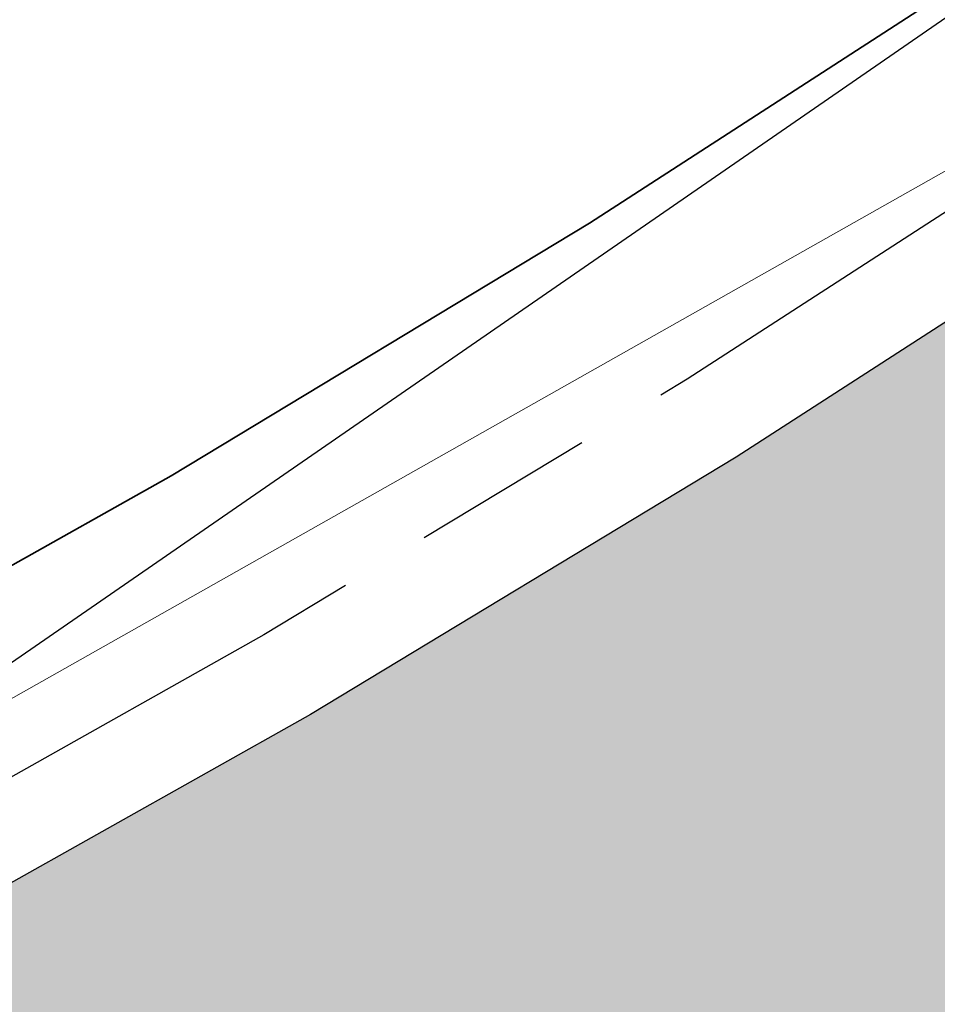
# Model space of a CAD drawing. Header units: metres. Extents: x 163628 to 167855, y 402678 to 405435.
# Tile 539 of 1056: x 165671.65 to 165673.64, y 404048.14 to 404050.28. Entities that reach past the tile are written whole.
import ezdxf

# ---------------------------------------------------------------- set-up
doc = ezdxf.new("R2010")
doc.units = ezdxf.units.M
doc.linetypes.add('X-CA190022.004-UO-DWM_Snelfietsroute$0$VH-OPSLUITBAND_150X250', pattern=[24, 16, -2, 4, -2])
for name, color, linetype, lineweight in [('X-CA190022.004-UO-BGT_Ondergrond$0$GE_314_WGDRijbaanLokaleweg_Vlak_GEM', 253, 'Continuous', 9), ('X-CA190022.004-UO-BGT_Ondergrond$0$GE_367_OWGBerm_groenvoorziening_grasenk_GEM', 253, 'Continuous', 9), ('X-CA190022.004-UO-DWM_Snelfietsroute$0$N-WE-VH-KANTOPSLUITING_ACHTERKANTBAND-G', 125, 'Continuous', 25), ('X-CA190022.004-UO-DWM_Snelfietsroute$0$N-WE-VH-KANTOPSLUITING_OPSLUITBAND_200X250-G', 125, 'X-CA190022.004-UO-DWM_Snelfietsroute$0$VH-OPSLUITBAND_150X250', 25), ('X-CA190022.004-UO-DWM_Snelfietsroute$0$N-WE-VH-VERHARDING-G', 125, 'Continuous', 25), ('X-CA190022.004-UO-WHM_Riolering gemeente - drukleidingen_v0.1$0$Riool_onder_druk_asbestcement_leidingen_250_hgml', 214, 'X-CA190022.004-UO-WHM_Riolering gemeente - drukleidingen_v0.1$0$1-200 PERSLEIDING', 25)]:
    doc.layers.add(name, color=color, linetype=linetype, lineweight=lineweight)
doc.layers.add('X-CA190022.004-UO-KL_Wenstracé_v0.3$0$N-WE-KL-TRACE_WENSTRACE-G 1.5m', color=24, linetype='Continuous', lineweight=35, transparency=0.6)
doc.layers.add('X-CA190022.004-UO-KLIC$0$B-OI-KL-DATA_KPN_0000546663_VECT_19O042616-G', color=42, linetype='X-CA190022.004-UO-KLIC$0$1-200 TELEFONIE-KPN', lineweight=0, transparency=0.25)
doc.styles.add('X-CA190022.004-UO-KLIC$0$NLCS-ISO', font='NLCS-ISO.ttf')
doc.styles.add('X-CA190022.004-UO-WHM_Riolering gemeente - drukleidingen_v0.1$0$NLCS-ISO', font='NLCS-ISO.ttf')
doc.linetypes.add('X-CA190022.004-UO-KLIC$0$1-200 TELEFONIE-KPN', pattern='A,1.5,-0.6,["KPN",X-CA190022.004-UO-KLIC$0$NLCS-ISO,S=0.24,R=0,X=-0.5,Y=-0.12],-0.3', length=2.4)
doc.linetypes.add('X-CA190022.004-UO-WHM_Riolering gemeente - drukleidingen_v0.1$0$1-200 PERSLEIDING', pattern='A,1.5,-0.6,["PERS",X-CA190022.004-UO-WHM_Riolering gemeente - drukleidingen_v0.1$0$NLCS-ISO,S=0.24,R=0,X=-0.5,Y=-0.12],-0.65', length=2.75)

msp = doc.modelspace()

# ---------------------------------------------------------------- linework, layer by layer
at = {"layer": 'X-CA190022.004-UO-BGT_Ondergrond$0$GE_314_WGDRijbaanLokaleweg_Vlak_GEM', "extrusion": (0, 0, -1)}
msp.add_arc((-165627.9204, 404108.7246), 72.11, 211.384689, 240.300856, dxfattribs=at)
at = {"layer": 'X-CA190022.004-UO-BGT_Ondergrond$0$GE_367_OWGBerm_groenvoorziening_grasenk_GEM'}
msp.add_arc((165627.9204, 404108.7246), 72.11, 299.699144, 328.615311, dxfattribs=at)
at = {"layer": 'X-CA190022.004-UO-DWM_Snelfietsroute$0$N-WE-VH-KANTOPSLUITING_ACHTERKANTBAND-G', "ltscale": 0.2, "flags": 128}
msp.add_lwpolyline([(165695.0193, 404075.1506), (165683.0743, 404058.5722), (165682.6927, 404058.0527), (165682.0325, 404057.1988), (165681.346, 404056.3651), (165680.6342, 404055.553), (165679.8977, 404054.7631), (165679.1373, 404053.9962), (165678.3536, 404053.2531), (165677.5481, 404052.5351), (165677.1944, 404052.2334), (165676.7191, 404051.8406), (165675.8708, 404051.1733), (165675.0018, 404050.5321), (165674.1135, 404049.9178), (165673.2068, 404049.3312), (165672.2824, 404048.7728), (165671.3413, 404048.2431), (165670.3851, 404047.7429), (165669.9435, 404047.5244), (165598.7613, 404012.9208)], dxfattribs=at)
at = {"layer": 'X-CA190022.004-UO-DWM_Snelfietsroute$0$N-WE-VH-KANTOPSLUITING_OPSLUITBAND_200X250-G', "ltscale": 0.1, "flags": 128}
msp.add_lwpolyline([(165755.1128, 404083.4048), (165748.6654, 404086.6758, 0.191579), (165744.9848, 404087.0114), (165743.7188, 404086.6369), (165742.616, 404086.3762), (165741.5004, 404086.1772), (165740.3755, 404086.0405), (165739.2448, 404085.9664), (165739.0018, 404085.9587), (165738.1116, 404085.9552), (165736.9796, 404086.007), (165735.8522, 404086.1215), (165734.733, 404086.2985), (165733.6252, 404086.5373), (165732.5325, 404086.8373), (165732.3577, 404086.8914), (165731.8681, 404087.0522), (165731.3864, 404087.213), (165730.4966, 404087.4883), (165729.5993, 404087.738), (165728.6952, 404087.9621), (165727.7852, 404088.1602), (165726.8698, 404088.3322), (165725.9499, 404088.478), (165725.0262, 404088.5975), (165724.0994, 404088.6905), (165723.1704, 404088.7571), (165722.2399, 404088.797), (165721.3086, 404088.8104), (165720.3773, 404088.7971), (165719.4467, 404088.7573), (165718.5177, 404088.6909), (165717.591, 404088.5979), (165716.6672, 404088.4786), (165715.7473, 404088.3329), (165714.8319, 404088.1609), (165713.9218, 404087.9629), (165713.0177, 404087.739), (165712.1204, 404087.4893), (165711.4159, 404087.2738), (165711.2306, 404087.2141), (165710.349, 404086.9136), (165709.4764, 404086.5881), (165708.6134, 404086.2377), (165707.7608, 404085.8628), (165706.9192, 404085.4638), (165706.0894, 404085.0408), (165705.272, 404084.5943), (165704.4677, 404084.1247), (165703.6771, 404083.6322), (165702.9009, 404083.1174), (165702.1398, 404082.5806), (165701.3942, 404082.0223), (165700.665, 404081.4429), (165699.9526, 404080.8429), (165699.2576, 404080.2228), (165698.5806, 404079.5831), (165697.9222, 404078.9244), (165697.2829, 404078.2471), (165696.6631, 404077.5518), (165696.0635, 404076.839), (165695.4845, 404076.1095), (165694.9266, 404075.3637), (165694.8571, 404075.2677), (165682.9126, 404058.6899), (165682.533, 404058.1731), (165681.8762, 404057.3236), (165681.1936, 404056.4946), (165680.4858, 404055.6871), (165679.7535, 404054.9017), (165678.9974, 404054.1392), (165678.2183, 404053.4004), (165677.4167, 404052.6859), (165677.0658, 404052.3866), (165676.5935, 404051.9963), (165675.7495, 404051.3324), (165674.8855, 404050.6948), (165674.0023, 404050.0841), (165673.1007, 404049.5008), (165672.1816, 404048.9456), (165671.2459, 404048.4189), (165670.2944, 404047.9212), (165669.8554, 404047.704), (165598.6729, 404013.1002), (165598.4547, 404012.9911, 0.25363), (165589.9925, 404000.7668), (165589.5865, 404000.8111), (165589.5504, 404000.5309), (165589.3984, 403999.5004), (165589.1715, 403998.4068), (165588.8853, 403997.3315), (165588.5397, 403996.273), (165588.1355, 403995.2345), (165587.674, 403994.2193), (165587.1573, 403993.2322), (165586.6035, 403992.3014), (165585.9606, 403991.3459), (165585.2834, 403990.4529), (165584.5585, 403989.5998), (165583.7868, 403988.7876), (165582.9705, 403988.0188), (165582.1122, 403987.2961), (165581.2144, 403986.6215), (165580.3389, 403986.0368), (165580.2587, 403985.9853), (165580.199, 403985.9492)], format="xyb", dxfattribs=at)
at = {"layer": 'X-CA190022.004-UO-DWM_Snelfietsroute$0$N-WE-VH-VERHARDING-G', "lineweight": 35, "flags": 128}
msp.add_lwpolyline([(165598.498, 404013.4599), (165669.6805, 404048.0637), (165670.1145, 404048.2785), (165671.0551, 404048.7704), (165671.9801, 404049.2911), (165672.8887, 404049.84), (165673.7799, 404050.4166), (165674.653, 404051.0203), (165675.5071, 404051.6506), (165676.3414, 404052.3069), (165676.8083, 404052.6927), (165677.1551, 404052.9885), (165677.9475, 404053.6948), (165678.7178, 404054.4252), (165679.4652, 404055.179), (165680.1891, 404055.9553), (165680.8888, 404056.7536), (165681.5635, 404057.573), (165682.2128, 404058.4128), (165682.5881, 404058.9237), (165694.5151, 404075.4773)], dxfattribs=at)
at = {"layer": 'X-CA190022.004-UO-KL_Wenstracé_v0.3$0$N-WE-KL-TRACE_WENSTRACE-G 1.5m', "lineweight": 18, "ltscale": 0.2, "const_width": 1.5}
msp.add_lwpolyline([(165681.9177, 404055.8794), (165681.1906, 404055.0499), (165680.4384, 404054.2432), (165679.6617, 404053.4599), (165678.8613, 404052.701), (165678.041, 404051.9698), (165677.6766, 404051.659), (165677.1899, 404051.2567), (165676.3254, 404050.5767), (165675.4379, 404049.9217), (165674.5306, 404049.2944), (165673.6045, 404048.6953), (165672.6604, 404048.1249), (165671.6991, 404047.5838), (165670.7252, 404047.0745), (165670.2738, 404046.8511), (165667.0835, 404045.3002), (165662.5867, 404043.1141), (165658.0899, 404040.9281)], dxfattribs=at)
at = {"layer": 'X-CA190022.004-UO-KLIC$0$B-OI-KL-DATA_KPN_0000546663_VECT_19O042616-G', "flags": 128}
msp.add_lwpolyline([(165739.1667, 404087.1667), (165739.1667, 404086.5), (165728.5, 404081.8333), (165720.5, 404078.8333), (165716.1667, 404077.5), (165715.1667, 404076.8333), (165696.1667, 404066.5), (165693.1667, 404064.5), (165678.1667, 404052.5), (165662.8333, 404043.8333), (165656.8333, 404040.8333), (165636.5, 404030.8333), (165625.1667, 404026.1667), (165620.5, 404023.8333), (165544.8333, 403986.1667), (165541.8333, 403985.1667), (165541.1667, 403984.5), (165532.1667, 403975.8333)], dxfattribs=at)
at = {"layer": 'X-CA190022.004-UO-WHM_Riolering gemeente - drukleidingen_v0.1$0$Riool_onder_druk_asbestcement_leidingen_250_hgml', "flags": 128}
msp.add_lwpolyline([(166099.264, 404184.192), (166097.616, 404187.744), (166094.912, 404193.792), (166091.536, 404200.576), (166090.416, 404202.944), (166089.664, 404204.608), (166087.792, 404208.672), (166086.656, 404209.92), (166086.096, 404210.368), (166085.408, 404210.912), (166083.984, 404211.744), (166082.448, 404212.32), (166080.8, 404212.64), (166079.664, 404212.672), (166077.936, 404212.64), (166074.384, 404212.544), (166070.464, 404212.48), (166054.224, 404214.016), (166044.16, 404215.52), (166041.328, 404215.296), (166033.472, 404214.592), (166027.504, 404214.08), (166023.28, 404213.28), (166018.944, 404211.968), (166014.88, 404210.176), (166011.136, 404208.064), (166005.232, 404205.248), (165969.616, 404188), (165963.168, 404184.8), (165955.68, 404181.12), (165947.616, 404177.216), (165929.792, 404168.64), (165914.704, 404161.376), (165909.664, 404158.944), (165905.52, 404157.12), (165895.232, 404152.8), (165857.696, 404137.024), (165837.248, 404128.544), (165834.336, 404127.296), (165829.36, 404125.248), (165813.52, 404118.624), (165798.544, 404112.416), (165763.744, 404097.536), (165751.536, 404092.224), (165749.168, 404091.2), (165737.2, 404086.048), (165731.456, 404083.584), (165727.968, 404081.888), (165721.808, 404078.976), (165711.152, 404074.624), (165701.584, 404070.08), (165695.328, 404065.6), (165691.872, 404063.424), (165687.712, 404059.968), (165685.184, 404058.24), (165668.08, 404046.432), (165648.064, 404036.768), (165626.736, 404026.56), (165605.584, 404016.48), (165590.624, 404009.152), (165575.456, 404001.76), (165557.456, 403993.184), (165546.256, 403987.584), (165528.752, 403978.336), (165524.208, 403969.376), (165521.984, 403961.504), (165508.48, 403952.288), (165500.88, 403947.168), (165500.368, 403946.624), (165500.272, 403946.432), (165500.208, 403946.176), (165500.208, 403945.792), (165500.224, 403945.12), (165500.208, 403944.704), (165500.192, 403944.128), (165500.224, 403943.968), (165500.224, 403943.744), (165500.288, 403943.552), (165500.352, 403943.424), (165500.448, 403943.296), (165500.608, 403943.104), (165500.864, 403942.848), (165501.984, 403941.6)], dxfattribs=at)

doc.saveas('drawing.dxf')
